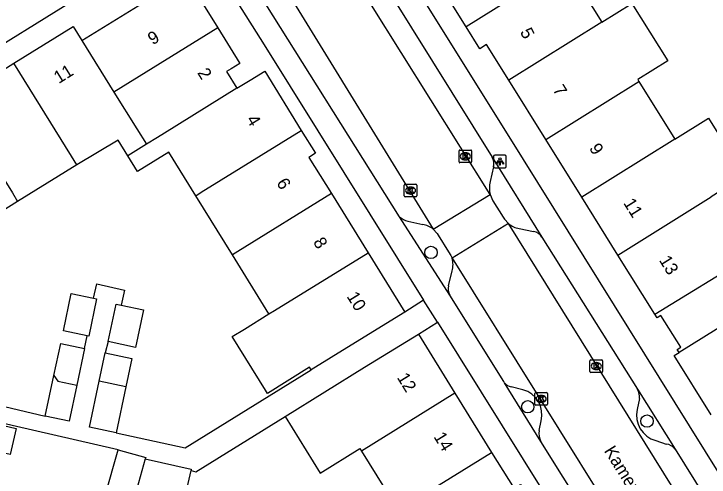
# Model space of a CAD drawing. Extents: x 159280 to 160375, y 384531 to 385872.
# Drawn here: x 159852.7 to 159907.8, y 385354.9 to 385391.6 of the extents above; entities that cross this region are included whole.
import ezdxf

# ---------------------------------------------------------------- set-up
doc = ezdxf.new("R2010")
doc.units = 0
for name, color, linetype in [('IMGEO_Boom', 7, 'Continuous'), ('IMGEO_Kolk', 7, 'Continuous'), ('IMGEO_Lichtpunt', 7, 'Continuous'), ('IMGEO_Openbare_ruimte_label', 7, 'Continuous'), ('IMGEO_Pand', 7, 'Continuous'), ('IMGEO_Pand_nummerreeks', 7, 'Continuous'), ('IMGEO_Parkeervlak_open', 7, 'Continuous'), ('IMGEO_Rijbaan_lokaal_open', 7, 'Continuous'), ('IMGEO_Voetpad_open', 7, 'Continuous')]:
    doc.layers.add(name, color=color, linetype=linetype)

msp = doc.modelspace()

# ---------------------------------------------------------------- linework, layer by layer
at = {"layer": 'IMGEO_Boom'}
for centre in [(159885.729, 385372.703), (159893.389, 385360.479), (159902.837, 385359.337)]:
    msp.add_circle(centre, 0.489, dxfattribs=at)
at = {"layer": 'IMGEO_Kolk'}
for p, q in [((159887.949, 385379.888), (159887.949, 385380.74)), ((159888.024, 385380.814), (159888.876, 385380.814)), ((159888.437, 385380.594), (159888.462, 385380.594)), ((159888.95, 385380.74), (159888.95, 385379.888)), ((159888.876, 385379.814), (159888.024, 385379.814)), ((159888.46, 385380.034), (159888.435, 385380.034)), ((159883.613, 385377.18), (159883.613, 385378.032)), ((159883.688, 385378.106), (159884.54, 385378.106)), ((159884.101, 385377.886), (159884.126, 385377.886)), ((159884.614, 385378.032), (159884.614, 385377.18)), ((159884.54, 385377.106), (159883.688, 385377.106)), ((159884.124, 385377.326), (159884.099, 385377.326)), ((159898.321, 385363.271), (159898.321, 385364.123)), ((159898.396, 385364.197), (159899.248, 385364.197)), ((159898.809, 385363.977), (159898.834, 385363.977)), ((159899.322, 385364.123), (159899.322, 385363.271)), ((159898.832, 385363.417), (159898.807, 385363.417)), ((159899.248, 385363.197), (159898.396, 385363.197)), ((159893.95, 385360.674), (159893.95, 385361.526)), ((159894.025, 385361.6), (159894.877, 385361.6)), ((159894.438, 385361.38), (159894.463, 385361.38)), ((159894.951, 385361.526), (159894.951, 385360.674)), ((159894.877, 385360.6), (159894.025, 385360.6)), ((159894.461, 385360.82), (159894.436, 385360.82))]:
    msp.add_line(p, q, dxfattribs=at)
for points in [[(159887.949, 385379.888), (159887.949, 385380.74)], [(159888.024, 385380.814), (159888.876, 385380.814)], [(159888.27, 385380.514), (159888.393, 385380.514), (159888.393, 385380.363), (159888.523, 385380.514), (159888.687, 385380.514), (159888.541, 385380.363), (159888.694, 385380.114), (159888.542, 385380.114), (159888.457, 385380.278), (159888.393, 385380.211), (159888.393, 385380.114), (159888.27, 385380.114), (159888.27, 385380.514)], [(159888.95, 385380.74), (159888.95, 385379.888)], [(159888.876, 385379.814), (159888.024, 385379.814)], [(159883.613, 385377.18), (159883.613, 385378.032)], [(159883.688, 385378.106), (159884.54, 385378.106)], [(159883.934, 385377.806), (159884.057, 385377.806), (159884.057, 385377.655), (159884.187, 385377.806), (159884.351, 385377.806), (159884.205, 385377.655), (159884.358, 385377.406), (159884.206, 385377.406), (159884.121, 385377.57), (159884.057, 385377.503), (159884.057, 385377.406), (159883.934, 385377.406), (159883.934, 385377.806)], [(159884.614, 385378.032), (159884.614, 385377.18)], [(159884.54, 385377.106), (159883.688, 385377.106)], [(159898.321, 385363.271), (159898.321, 385364.123)], [(159898.396, 385364.197), (159899.248, 385364.197)], [(159898.642, 385363.897), (159898.765, 385363.897), (159898.765, 385363.746), (159898.895, 385363.897), (159899.059, 385363.897), (159898.913, 385363.746), (159899.066, 385363.497), (159898.914, 385363.497), (159898.829, 385363.661), (159898.765, 385363.594), (159898.765, 385363.497), (159898.642, 385363.497), (159898.642, 385363.897)], [(159899.322, 385364.123), (159899.322, 385363.271)], [(159899.248, 385363.197), (159898.396, 385363.197)], [(159893.95, 385360.674), (159893.95, 385361.526)], [(159894.025, 385361.6), (159894.877, 385361.6)], [(159894.271, 385361.3), (159894.394, 385361.3), (159894.394, 385361.149), (159894.524, 385361.3), (159894.688, 385361.3), (159894.542, 385361.149), (159894.695, 385360.9), (159894.543, 385360.9), (159894.458, 385361.064), (159894.394, 385360.997), (159894.394, 385360.9), (159894.271, 385360.9), (159894.271, 385361.3)], [(159894.951, 385361.526), (159894.951, 385360.674)], [(159894.877, 385360.6), (159894.025, 385360.6)]]:
    msp.add_lwpolyline(points, dxfattribs=at)
for centre, start, end in [((159888.026, 385380.738), 91.552, 178.448), ((159888.026, 385380.738), 91.552, 178.448), ((159888.874, 385380.738), 1.552, 88.448), ((159888.874, 385380.738), 1.552, 88.448), ((159888.026, 385379.89), 181.552, 268.448), ((159888.026, 385379.89), 181.552, 268.448), ((159888.874, 385379.89), 271.552, 358.448), ((159888.874, 385379.89), 271.552, 358.448), ((159883.69, 385378.03), 91.552, 178.448), ((159883.69, 385378.03), 91.552, 178.448), ((159884.538, 385378.03), 1.552, 88.448), ((159884.538, 385378.03), 1.552, 88.448), ((159883.69, 385377.182), 181.552, 268.448), ((159883.69, 385377.182), 181.552, 268.448), ((159884.538, 385377.182), 271.552, 358.448), ((159884.538, 385377.182), 271.552, 358.448), ((159898.398, 385364.121), 91.552, 178.448), ((159898.398, 385364.121), 91.552, 178.448), ((159899.246, 385364.121), 1.552, 88.448), ((159899.246, 385364.121), 1.552, 88.448), ((159898.398, 385363.273), 181.552, 268.448), ((159898.398, 385363.273), 181.552, 268.448), ((159899.246, 385363.273), 271.552, 358.448), ((159899.246, 385363.273), 271.552, 358.448), ((159894.027, 385361.524), 91.552, 178.448), ((159894.027, 385361.524), 91.552, 178.448), ((159894.875, 385361.524), 1.552, 88.448), ((159894.875, 385361.524), 1.552, 88.448), ((159894.027, 385360.676), 181.552, 268.448), ((159894.027, 385360.676), 181.552, 268.448), ((159894.875, 385360.676), 271.552, 358.448), ((159894.875, 385360.676), 271.552, 358.448)]:
    msp.add_arc(centre, 0.0765, start, end, dxfattribs=at)
for centre, major_axis, ratio, start_param, end_param in [((159888.436, 385380.314), (-0.387, 0.002), 0.722429, 4.712389, 7.853982), ((159888.461, 385380.314), (-0.39, 0.002), 0.717154, 1.570796, 4.712389), ((159884.1, 385377.606), (-0.387, 0.002), 0.722429, 4.712389, 7.853982), ((159884.125, 385377.606), (-0.39, 0.002), 0.717154, 1.570796, 4.712389), ((159898.808, 385363.697), (-0.387, 0.002), 0.722429, 4.712389, 7.853982), ((159898.833, 385363.697), (-0.39, 0.002), 0.717154, 1.570796, 4.712389), ((159894.437, 385361.1), (-0.387, 0.002), 0.722429, 4.712389, 7.853982), ((159894.462, 385361.1), (-0.39, 0.002), 0.717154, 1.570796, 4.712389)]:
    msp.add_ellipse(centre, major_axis=major_axis, ratio=ratio, start_param=start_param, end_param=end_param, dxfattribs=at)
at = {"layer": 'IMGEO_Lichtpunt'}
for p, q in [((159891.593, 385380.406), (159890.785, 385380.406)), ((159891.593, 385380.406), (159890.785, 385380.406)), ((159890.691, 385380.311), (159890.691, 385379.504)), ((159890.691, 385380.311), (159890.691, 385379.504)), ((159891.687, 385379.504), (159891.687, 385380.311)), ((159891.687, 385379.504), (159891.687, 385380.311)), ((159890.785, 385379.41), (159891.593, 385379.41)), ((159890.785, 385379.41), (159891.593, 385379.41))]:
    msp.add_line(p, q, dxfattribs=at)
for points in [[(159891.065, 385379.975), (159891.104, 385379.947), (159890.916, 385379.685), (159890.878, 385379.712), (159891.065, 385379.975)], [(159891.167, 385379.927), (159891.214, 385379.927), (159891.214, 385379.605), (159891.167, 385379.605), (159891.167, 385379.927)], [(159891.277, 385379.947), (159891.315, 385379.974), (159891.502, 385379.712), (159891.463, 385379.684), (159891.277, 385379.947)]]:
    msp.add_lwpolyline(points, dxfattribs=at)
msp.add_circle((159891.19, 385380.109), 0.0994, dxfattribs=at)
for centre, start, end in [((159890.785, 385380.311), 90, 180), ((159890.785, 385380.311), 90, 180), ((159891.593, 385380.311), 0, 90), ((159891.593, 385380.311), 0, 90), ((159890.785, 385379.504), 180, 270), ((159890.785, 385379.504), 180, 270), ((159891.593, 385379.504), 270, 0), ((159891.593, 385379.504), 270, 360)]:
    msp.add_arc(centre, 0.0946, start, end, dxfattribs=at)
at = {"layer": 'IMGEO_Pand'}
for points in [[(159888.523, 385390.576), (159885.561, 385395.322), (159887.819, 385396.731)], [(159896.401, 385395.503), (159888.523, 385390.576)], [(159896.401, 385395.503), (159899.253, 385390.942)], [(159858.087, 385389.488), (159866.317, 385394.582), (159868.845, 385390.497)], [(159899.253, 385390.942), (159901.629, 385392.428), (159904.476, 385387.876), (159902.098, 385386.39), (159902.183, 385386.255)], [(159899.253, 385390.942), (159891.897, 385386.341)], [(159852.699, 385387.692), (159857.394, 385390.609), (159858.087, 385389.488)], [(159868.845, 385390.497), (159860.622, 385385.409)], [(159868.845, 385390.497), (159870.59, 385387.677), (159869.914, 385387.259), (159869.545, 385387.03), (159870.366, 385385.704)], [(159891.897, 385386.341), (159890.126, 385389.179), (159889.605, 385388.843), (159888.523, 385390.576)], [(159858.087, 385389.488), (159860.622, 385385.409)], [(159848.316, 385384.27), (159851.02, 385385.949), (159850.717, 385386.461), (159852.699, 385387.692)], [(159857.693, 385379.652), (159857.272, 385380.33), (159852.699, 385387.692)], [(159870.366, 385385.704), (159871.411, 385386.351), (159872.558, 385387.061), (159875.46, 385382.373)], [(159894.822, 385381.652), (159891.897, 385386.341)], [(159894.822, 385381.652), (159902.183, 385386.255)], [(159902.183, 385386.255), (159905.047, 385381.676)], [(159860.622, 385385.409), (159862.431, 385382.498), (159863.195, 385381.267)], [(159870.366, 385385.704), (159864.633, 385382.157), (159864.058, 385381.801), (159863.195, 385381.267)], [(159848.316, 385384.27), (159852.575, 385377.413), (159852.996, 385376.735)], [(159905.047, 385381.676), (159907.703, 385383.337), (159910.566, 385378.759), (159907.91, 385377.098)], [(159867.097, 385377.197), (159867.535, 385377.468), (159875.46, 385382.373)], [(159875.46, 385382.373), (159876.584, 385380.556), (159876.065, 385380.234), (159877.843, 385377.362)], [(159861.726, 385380.358), (159860.964, 385381.589), (159857.693, 385379.652)], [(159897.681, 385377.07), (159894.822, 385381.652)], [(159905.047, 385381.676), (159897.681, 385377.07)], [(159863.195, 385381.267), (159861.726, 385380.358)], [(159867.097, 385377.197), (159864.966, 385380.64), (159862.497, 385379.112), (159861.726, 385380.358)], [(159857.693, 385379.652), (159852.996, 385376.735)], [(159870, 385372.507), (159867.097, 385377.197)], [(159877.843, 385377.362), (159870.438, 385372.778), (159870, 385372.507)], [(159877.843, 385377.362), (159880.745, 385372.672)], [(159900.54, 385372.489), (159897.681, 385377.07)], [(159900.54, 385372.489), (159907.91, 385377.098)], [(159852.996, 385376.735), (159848.299, 385373.818)], [(159872.895, 385367.828), (159873.334, 385368.1), (159880.745, 385372.672)], [(159880.745, 385372.672), (159883.649, 385367.981)], [(159872.895, 385367.828), (159870, 385372.507)], [(159903.458, 385367.812), (159900.54, 385372.489)], [(159903.458, 385367.812), (159910.87, 385372.365)], [(159915.373, 385370.975), (159905.377, 385364.779)], [(159858.498, 385366.099), (159856.614, 385366.497), (159857.24, 385369.461), (159858.994, 385369.09)], [(159858.994, 385369.09), (159859.251, 385369.036), (159858.624, 385366.072), (159858.498, 385366.099)], [(159860.164, 385365.64), (159860.79, 385368.603), (159861.193, 385368.518)], [(159861.193, 385368.518), (159862.962, 385368.144), (159862.336, 385365.181), (159860.164, 385365.64)], [(159876.244, 385363.398), (159876.117, 385363.604), (159872.777, 385361.537), (159872.626, 385361.782), (159869.995, 385366.034), (159870.955, 385366.628), (159872.895, 385367.828)], [(159883.649, 385367.981), (159879.398, 385365.35), (159876.244, 385363.398)], [(159905.377, 385364.779), (159905.224, 385365.026), (159905.513, 385365.206), (159903.933, 385367.694), (159903.644, 385367.514), (159903.458, 385367.812)], [(159874.173, 385359.704), (159877.323, 385361.655), (159880.477, 385363.608), (159884.728, 385366.239)], [(159884.728, 385366.239), (159887.629, 385361.551)], [(159855.866, 385362.958), (159856.403, 385365.501), (159858.289, 385365.102)], [(159858.289, 385365.102), (159857.674, 385362.192)], [(159859.463, 385362.495), (159859.939, 385364.746)], [(159859.939, 385364.746), (159862.037, 385364.302), (159861.561, 385362.052)], [(159907.927, 385359.828), (159904.995, 385364.541), (159905.377, 385364.779)], [(159855.184, 385359.734), (159855.866, 385362.958)], [(159855.866, 385362.958), (159856.171, 385362.51), (159857.674, 385362.192)], [(159857.674, 385362.192), (159857.07, 385359.335), (159855.184, 385359.734)], [(159860.794, 385358.418), (159858.696, 385358.861), (159859.463, 385362.495)], [(159861.561, 385362.052), (159859.463, 385362.495)], [(159861.561, 385362.052), (159860.794, 385358.418)], [(159887.629, 385361.551), (159880.224, 385356.968)], [(159887.629, 385361.551), (159890.531, 385356.864)], [(159849.83, 385359.455), (159852.872, 385358.743), (159852.393, 385356.693), (159849.351, 385357.405)], [(159874.173, 385359.704), (159876.955, 385355.211), (159880.105, 385357.16), (159880.224, 385356.968)], [(159859.925, 385353.446), (159860.955, 385357.077)], [(159860.955, 385357.077), (159863.136, 385356.458), (159863.102, 385356.339)], [(159880.224, 385356.968), (159883.125, 385352.281)], [(159883.125, 385352.281), (159890.531, 385356.864)], [(159890.531, 385356.864), (159892.307, 385353.994), (159892.825, 385354.315), (159893.95, 385352.498)], [(159863.102, 385356.339), (159862.428, 385353.964)], [(159863.102, 385356.339), (159866.743, 385355.523), (159866.724, 385355.44)], [(159862.428, 385353.964), (159866.204, 385353.118), (159866.724, 385355.44)]]:
    msp.add_lwpolyline(points, dxfattribs=at)
at = {"layer": 'IMGEO_Parkeervlak_open'}
for points in [[(159890.687, 385379.493), (159890.42, 385378.309)], [(159883.89, 385375.187), (159885.085, 385374.923)], [(159892.719, 385374.586), (159893.855, 385374.353)], [(159887.124, 385370.066), (159887.395, 385371.236)], [(159893.005, 385361.824), (159892.079, 385362.052)], [(159902.233, 385361.132), (159902.059, 385360.259)], [(159894.292, 385358.595), (159894.457, 385359.36)], [(159903.526, 385357.798), (159904.366, 385357.514)]]:
    msp.add_lwpolyline(points, dxfattribs=at)
for centre, radius, start, end in [((159889.706, 385379.745), 1.013, 345.589, 29.5604), ((159892.301, 385377.806), 1.947, 165.0356, 195.4137), ((159884.161, 385376.478), 1.319, 225.9977, 258.1343), ((159884.787, 385373.217), 1.732, 49.9659, 80.0926), ((159893.064, 385376.392), 1.839, 229.3043, 259.1871), ((159893.689, 385373.379), 0.988, 32.7039, 80.3145), ((159885.827, 385371.743), 1.648, 342.073, 17.4695), ((159888.092, 385369.812), 1.001, 165.3006, 209.8488), ((159892.26, 385362.915), 0.882, 217.4295, 258.1439), ((159892.477, 385359.853), 2.04, 346.0122, 75.0083), ((159901.104, 385361.275), 1.138, 352.7924, 31.2369), ((159904.106, 385359.812), 2.096, 167.6724, 253.9258), ((159895.583, 385358.367), 1.311, 169.9685, 209.0636), ((159904.305, 385356.616), 0.9, 32.9858, 86.112)]:
    msp.add_arc(centre, radius, start, end, dxfattribs=at)
at = {"layer": 'IMGEO_Rijbaan_lokaal_open'}
for points in [[(159890.424, 385377.289), (159876.33, 385399.808)], [(159871.466, 385398.058), (159885.901, 385374.543)], [(159885.901, 385374.543), (159890.424, 385377.289)], [(159890.424, 385377.289), (159890.637, 385376.794), (159891.45, 385375.509), (159891.556, 385375.339), (159891.865, 385374.998)], [(159891.865, 385374.998), (159887.399, 385372.238)], [(159912.173, 385342.365), (159891.865, 385374.998)], [(159885.901, 385374.543), (159886.212, 385374.2), (159886.298, 385374.062), (159887.126, 385372.756), (159887.311, 385372.46), (159887.399, 385372.238)], [(159887.399, 385372.238), (159907.76, 385339.618)]]:
    msp.add_lwpolyline(points, dxfattribs=at)
at = {"layer": 'IMGEO_Voetpad_open'}
for points in [[(159878.986, 385402.554), (159891.759, 385382.102), (159931.458, 385318.39), (159947.197, 385293.185), (159945.655, 385292.23), (159948.234, 385287.943)], [(159879.457, 385398.101), (159890.587, 385380.245)], [(159820.294, 385369.651), (159864.411, 385397.039), (159864.426, 385397.046)], [(159864.426, 385397.046), (159864.687, 385397.148), (159864.956, 385397.227), (159865.231, 385397.281), (159865.51, 385397.311), (159865.79, 385397.315), (159866.07, 385397.295), (159866.346, 385397.249), (159866.618, 385397.179), (159866.882, 385397.085), (159867.136, 385396.968), (159867.379, 385396.829), (159867.609, 385396.668), (159867.824, 385396.488), (159868.021, 385396.289), (159872.527, 385389.139), (159885.148, 385368.916)], [(159883.245, 385375.529), (159871.5, 385394.237)], [(159890.587, 385380.245), (159894.52, 385373.913)], [(159887.224, 385369.314), (159883.245, 385375.529)], [(159894.52, 385373.913), (159902.077, 385361.865)], [(159858.994, 385369.09), (159859.254, 385370.223), (159861.455, 385369.715), (159861.193, 385368.518)], [(159885.148, 385368.916), (159883.649, 385367.981)], [(159886.233, 385367.178), (159885.148, 385368.916)], [(159891.56, 385362.379), (159891.502, 385362.473), (159887.224, 385369.314)], [(159884.728, 385366.239), (159886.233, 385367.178)], [(159886.233, 385367.178), (159904.938, 385337.206)], [(159858.289, 385365.102), (159858.498, 385366.099)], [(159860.164, 385365.64), (159859.939, 385364.746)], [(159860.794, 385358.418), (159866.27, 385357.225), (159876.244, 385363.398)], [(159894.437, 385357.73), (159891.56, 385362.379)], [(159860.955, 385357.077), (159852.558, 385358.991), (159849.87, 385359.625), (159846.654, 385360.384), (159846.207, 385360.49), (159846.506, 385361.78), (159847.512, 385361.545)], [(159902.077, 385361.865), (159905.06, 385357.106)], [(159850.381, 385360.874), (159855.184, 385359.734)], [(159866.724, 385355.44), (159867.11, 385355.331), (159874.173, 385359.704)], [(159907.76, 385339.618), (159907.627, 385339.75), (159907.482, 385339.869), (159907.327, 385339.974), (159907.164, 385340.066), (159906.993, 385340.143), (159906.878, 385340.184), (159905.529, 385340.535), (159905.459, 385340.554), (159905.375, 385340.585), (159905.295, 385340.623), (159905.218, 385340.667), (159905.146, 385340.719), (159905.078, 385340.777), (159905.016, 385340.84), (159904.96, 385340.909), (159904.91, 385340.983), (159894.437, 385357.73)], [(159905.06, 385357.106), (159912.239, 385345.576)]]:
    msp.add_lwpolyline(points, dxfattribs=at)

# ---------------------------------------------------------------- texts
at = {"layer": 'IMGEO_Openbare_ruimte_label'}
msp.add_text('Kamerlingh Onnesstraat', height=1, rotation=301.9568, dxfattribs=at).set_placement((159899.4, 385356.991))
at = {"layer": 'IMGEO_Pand_nummerreeks'}
for s, rotation, p in [('5', 297.2314, (159892.756, 385390.179)), ('9', 31.7556, (159863.694, 385389.101)), ('11', 31.845, (159856.247, 385386.037)), ('2', 301.7531, (159867.193, 385386.934)), ('7', 301.9594, (159895.334, 385385.593)), ('4', 301.7588, (159871.075, 385383.225)), ('9', 301.9614, (159898.224, 385380.961)), ('6', 301.7531, (159873.458, 385378.213)), ('11', 301.9594, (159900.932, 385376.621)), ('8', 301.7531, (159876.363, 385373.52)), ('13', 301.9614, (159903.761, 385372.085)), ('10', 301.7531, (159879.023, 385369.223)), ('12', 301.7531, (159883.001, 385362.797)), ('14', 301.7558, (159885.904, 385358.107))]:
    msp.add_text(s, height=1, rotation=rotation, dxfattribs=at).set_placement(p)

doc.saveas('drawing.dxf')
